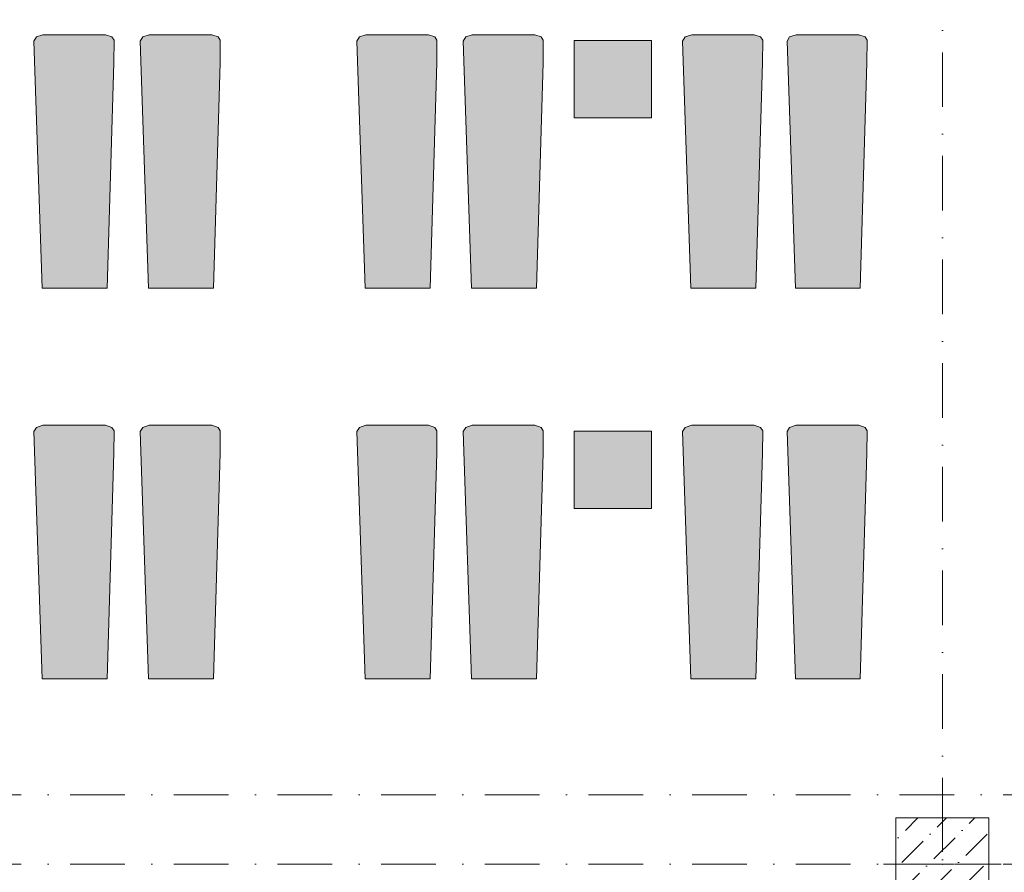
# Model space of a CAD drawing. Header units: millimetres. Extents: x -59761 to 112741, y -57975 to 46221.
# Tile 392 of 421: x 84033 to 90401, y -18052 to -12538. Entities that reach past the tile are written whole.
import ezdxf

# ---------------------------------------------------------------- set-up
doc = ezdxf.new("R2010")
doc.units = ezdxf.units.MM
for name, pattern in [('Wipeout_Contour', [1000, 0, -1000]), ('короткая штриховая', [282.222222, 141.111111, -141.111111]), ('Штриховая', [564.444447, 282.222223, -282.222223]), ('Штрихпунктирная', [670.277762, 352.777767, -176.388884, 0, -141.111112])]:
    doc.linetypes.add(name, pattern=pattern)
for name, color, linetype in [('Интерьер - лежаки 2', 7, 'Continuous'), ('Конструктив - Колонны', 7, 'Continuous'), ('Элемент модели - Границы зон', 7, 'Continuous'), ('Элемент Модели - Зона', 7, 'Continuous'), ('Элемент Модели - Оси', 2, 'Continuous')]:
    doc.layers.add(name, color=color, linetype=linetype)

msp = doc.modelspace()

# ---------------------------------------------------------------- hatches: boundary and pattern name
at = {"layer": 'Интерьер - лежаки 2', "linetype": 'Continuous', "lineweight": 0}
for points in [[(84641.42, -12815.6), (84643.26, -12670.44), (84629.15, -12648.99), (84588.42, -12634.49), (84183.55, -12634.45), (84141.69, -12648.99), (84124.98, -12675.85), (84178.42, -14274.5), (84598.42, -14274.5)], [(85328.81, -12815.6), (85330.65, -12670.44), (85316.54, -12648.99), (85275.81, -12634.49), (84870.95, -12634.45), (84829.08, -12648.99), (84812.37, -12675.85), (84865.81, -14274.5), (85285.81, -14274.5)], [(86730.09, -12815.6), (86731.93, -12670.44), (86717.82, -12648.99), (86677.09, -12634.49), (86272.22, -12634.45), (86230.36, -12648.99), (86213.65, -12675.85), (86267.09, -14274.5), (86687.09, -14274.5)], [(87417.48, -12815.6), (87419.32, -12670.44), (87405.21, -12648.99), (87364.48, -12634.49), (86959.61, -12634.45), (86917.75, -12648.99), (86901.04, -12675.85), (86954.48, -14274.5), (87374.48, -14274.5)], [(88836.8, -12815.6), (88838.65, -12670.44), (88824.53, -12648.99), (88783.8, -12634.49), (88378.94, -12634.45), (88337.07, -12648.99), (88320.37, -12675.85), (88373.8, -14274.5), (88793.8, -14274.5)], [(89512.27, -12815.6), (89514.11, -12670.44), (89500, -12648.99), (89459.27, -12634.49), (89054.4, -12634.45), (89012.54, -12648.99), (88995.83, -12675.85), (89049.27, -14274.5), (89469.27, -14274.5)], [(88119.03, -13172.53), (88119.03, -12672.53), (87619.03, -12672.53), (87619.03, -13172.53)], [(84641.42, -15341.1), (84643.26, -15195.95), (84629.15, -15174.5), (84588.42, -15159.99), (84183.55, -15159.95), (84141.69, -15174.5), (84124.98, -15201.35), (84178.42, -16800), (84598.42, -16800)], [(85328.81, -15341.1), (85330.65, -15195.95), (85316.54, -15174.5), (85275.81, -15159.99), (84870.95, -15159.95), (84829.08, -15174.5), (84812.37, -15201.35), (84865.81, -16800), (85285.81, -16800)], [(86730.09, -15341.1), (86731.93, -15195.95), (86717.82, -15174.5), (86677.09, -15159.99), (86272.22, -15159.95), (86230.36, -15174.5), (86213.65, -15201.35), (86267.09, -16800), (86687.09, -16800)], [(87417.48, -15341.1), (87419.32, -15195.95), (87405.21, -15174.5), (87364.48, -15159.99), (86959.61, -15159.95), (86917.75, -15174.5), (86901.04, -15201.35), (86954.48, -16800), (87374.48, -16800)], [(88119.03, -15698.03), (88119.03, -15198.03), (87619.03, -15198.03), (87619.03, -15698.03)], [(88836.8, -15341.1), (88838.65, -15195.95), (88824.53, -15174.5), (88783.8, -15159.99), (88378.94, -15159.95), (88337.07, -15174.5), (88320.37, -15201.35), (88373.8, -16800), (88793.8, -16800)], [(89512.27, -15341.1), (89514.11, -15195.95), (89500, -15174.5), (89459.27, -15159.99), (89054.4, -15159.95), (89012.54, -15174.5), (88995.83, -15201.35), (89049.27, -16800), (89469.27, -16800)]]:
    msp.add_hatch(color=255, dxfattribs=at).paths.add_polyline_path(points)

# ---------------------------------------------------------------- linework, layer by layer
at = {"layer": 'Интерьер - лежаки 2', "color": 7, "linetype": 'Continuous', "lineweight": 5}
for p, q in [((87619.03, -13172.53), (87619.03, -12672.53)), ((87619.03, -12672.53), (88119.03, -12672.53)), ((88119.03, -12672.53), (88119.03, -13172.53)), ((88119.03, -13172.53), (87619.03, -13172.53)), ((87619.03, -15698.03), (87619.03, -15198.03)), ((87619.03, -15198.03), (88119.03, -15198.03)), ((88119.03, -15198.03), (88119.03, -15698.03)), ((88119.03, -15698.03), (87619.03, -15698.03))]:
    msp.add_line(p, q, dxfattribs=at)
at = {"layer": 'Интерьер - лежаки 2', "color": 7, "linetype": 'Continuous', "lineweight": 5, "flags": 128}
for points in [[(84641.42, -12815.6), (84643.26, -12670.44), (84629.15, -12648.99), (84588.42, -12634.49), (84183.55, -12634.45), (84141.69, -12648.99), (84124.98, -12675.85), (84178.42, -14274.5), (84598.42, -14274.5)], [(85328.81, -12815.6), (85330.65, -12670.44), (85316.54, -12648.99), (85275.81, -12634.49), (84870.95, -12634.45), (84829.08, -12648.99), (84812.37, -12675.85), (84865.81, -14274.5), (85285.81, -14274.5)], [(86730.09, -12815.6), (86731.93, -12670.44), (86717.82, -12648.99), (86677.09, -12634.49), (86272.22, -12634.45), (86230.36, -12648.99), (86213.65, -12675.85), (86267.09, -14274.5), (86687.09, -14274.5)], [(87417.48, -12815.6), (87419.32, -12670.44), (87405.21, -12648.99), (87364.48, -12634.49), (86959.61, -12634.45), (86917.75, -12648.99), (86901.04, -12675.85), (86954.48, -14274.5), (87374.48, -14274.5)], [(88836.8, -12815.6), (88838.65, -12670.44), (88824.53, -12648.99), (88783.8, -12634.49), (88378.94, -12634.45), (88337.07, -12648.99), (88320.37, -12675.85), (88373.8, -14274.5), (88793.8, -14274.5)], [(89512.27, -12815.6), (89514.11, -12670.44), (89500, -12648.99), (89459.27, -12634.49), (89054.4, -12634.45), (89012.54, -12648.99), (88995.83, -12675.85), (89049.27, -14274.5), (89469.27, -14274.5)], [(84641.42, -15341.1), (84643.26, -15195.95), (84629.15, -15174.5), (84588.42, -15159.99), (84183.55, -15159.95), (84141.69, -15174.5), (84124.98, -15201.35), (84178.42, -16800), (84598.42, -16800)], [(85328.81, -15341.1), (85330.65, -15195.95), (85316.54, -15174.5), (85275.81, -15159.99), (84870.95, -15159.95), (84829.08, -15174.5), (84812.37, -15201.35), (84865.81, -16800), (85285.81, -16800)], [(86730.09, -15341.1), (86731.93, -15195.95), (86717.82, -15174.5), (86677.09, -15159.99), (86272.22, -15159.95), (86230.36, -15174.5), (86213.65, -15201.35), (86267.09, -16800), (86687.09, -16800)], [(87417.48, -15341.1), (87419.32, -15195.95), (87405.21, -15174.5), (87364.48, -15159.99), (86959.61, -15159.95), (86917.75, -15174.5), (86901.04, -15201.35), (86954.48, -16800), (87374.48, -16800)], [(88836.8, -15341.1), (88838.65, -15195.95), (88824.53, -15174.5), (88783.8, -15159.99), (88378.94, -15159.95), (88337.07, -15174.5), (88320.37, -15201.35), (88373.8, -16800), (88793.8, -16800)], [(89512.27, -15341.1), (89514.11, -15195.95), (89500, -15174.5), (89459.27, -15159.99), (89054.4, -15159.95), (89012.54, -15174.5), (88995.83, -15201.35), (89049.27, -16800), (89469.27, -16800)]]:
    msp.add_lwpolyline(points, close=True, dxfattribs=at)
at = {"layer": 'Элемент Модели - Зона', "color": 253, "linetype": 'Штриховая', "lineweight": 15, "flags": 128}
msp.add_lwpolyline([(75850, -35690.78), (75850, -35699.94), (77410, -35699.94), (77410, -35679.94), (80725, -35679.94), (80725, -29900), (80700, -29900), (80700, -28400), (80725, -28400), (80725, -27750), (80650, -27750), (80650, -26250), (80725, -26250), (80725, -25600), (80700, -25600), (80700, -24100), (80725, -24100), (80725, -18300), (80700, -18300), (80700, -17700), (81300, -17700), (81300, -18175), (89700, -18175), (89700, -17700), (90300, -17700), (90300, -18175), (96025, -18175), (96025, -9000), (93380.68, -9000), (90300, -9000), (90300, -9300), (89700, -9300), (89700, -9000), (81300, -9000), (81300, -9300), (80700, -9300), (80700, -9000), (77696.33, -9000), (77696.33, -11247.67), (79332.5, -11247.67), (79332.5, -14421.89), (77696.33, -14421.89), (77696.33, -16794.88), (75850, -16794.88)], close=True, dxfattribs=at)
at = {"layer": 'Элемент Модели - Оси', "color": 7, "linetype": 'Штрихпунктирная', "lineweight": 15}
msp.add_line((-57760.58, -17550), (110650, -17550), dxfattribs=at)

# ---------------------------------------------------------------- next in the draw order: wipeouts: each hides what was drawn before it
at = {"color": 254, "linetype": 'Wipeout_Contour', "lineweight": 0, "ltscale": 10263261.20240171}
msp.add_wipeout([(89700, -18300), (90300, -18300), (90300, -17700), (89700, -17700)], dxfattribs=at).dxf.layer = 'Конструктив - Колонны'

# ---------------------------------------------------------------- next in the draw order: hatches: boundary and pattern name
at = {"layer": 'Конструктив - Колонны', "linetype": 'Continuous', "lineweight": 15}
h = msp.add_hatch(dxfattribs=at)
h.set_pattern_fill('БЕТОН_01_000D', style=0, pattern_type=2)
h.set_pattern_definition([(45, (-45000, -54000), (-183.84776, 183.84776), [195, -65, 0, -65]), (45, (-44977.02, -53793.17), (-183.84776, 183.84776), [195, -65, 0, -65])])
h.paths.add_polyline_path([(89700, -18300), (90300, -18300), (90300, -17700), (89700, -17700)])

# ---------------------------------------------------------------- next in the draw order: linework, layer by layer
at = {"layer": 'Конструктив - Колонны', "color": 7, "linetype": 'Continuous', "lineweight": 0}
for p, q in [((90000, -17920), (90000, -17620)), ((89920, -18000), (89620, -18000)), ((90080, -18000), (90380, -18000))]:
    msp.add_line(p, q, dxfattribs=at)
at = {"layer": 'Конструктив - Колонны', "color": 7, "linetype": 'Continuous', "lineweight": 15, "flags": 128}
msp.add_lwpolyline([(89700, -18300), (90300, -18300), (90300, -17700), (89700, -17700)], close=True, dxfattribs=at)
at = {"layer": 'Конструктив - Колонны', "color": 7, "linetype": 'Continuous', "lineweight": 0}
msp.add_point((90000, -18000), dxfattribs=at)
at = {"layer": 'Элемент модели - Границы зон', "color": 7, "linetype": 'короткая штриховая', "lineweight": 15}
msp.add_lwpolyline([(90300, -18150), (90300, -17700), (89700, -17700), (89700, -18150)], dxfattribs=at)
at = {"layer": 'Элемент Модели - Оси', "color": 7, "linetype": 'Штрихпунктирная', "lineweight": 15}
for p, q in [((90000, 38200), (90000, -55975)), ((-57760.58, -18000), (110650, -18000))]:
    msp.add_line(p, q, dxfattribs=at)

doc.saveas('drawing.dxf')
